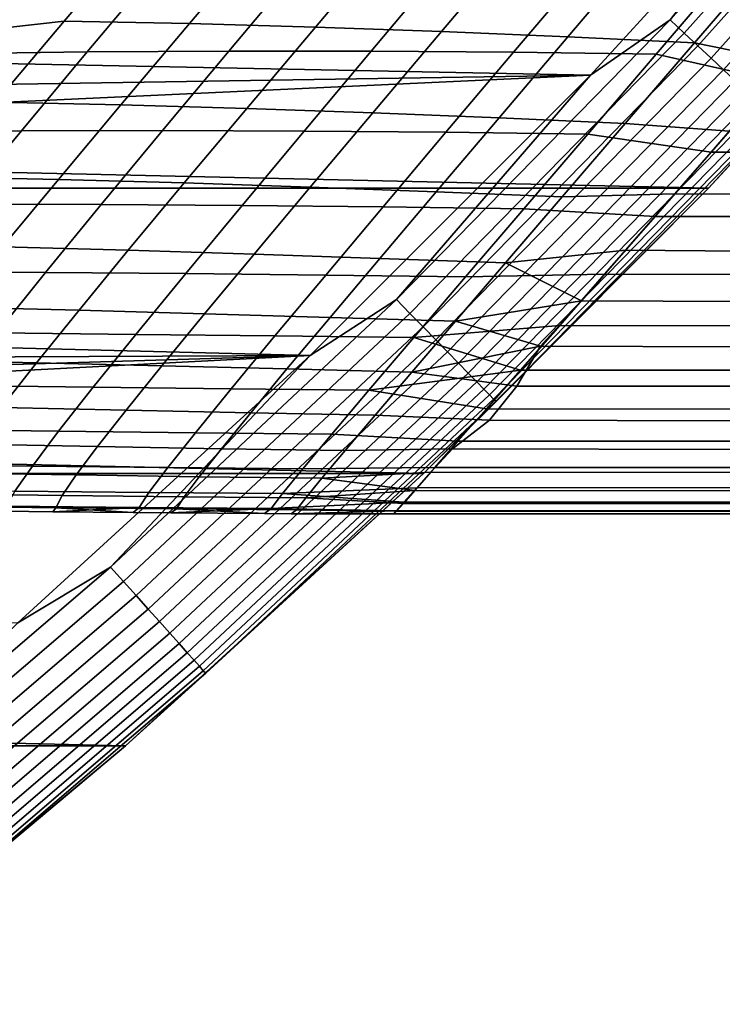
# Model space of a CAD drawing. Header units: metres. Extents: x -28 to 70, y -218 to 28.
# Tile 315 of 463: x 17.77 to 19.92, y -21.5 to -18.49. Entities that reach past the tile are written whole.
import ezdxf

# ---------------------------------------------------------------- set-up
doc = ezdxf.new("R2010")
doc.units = ezdxf.units.M
doc.layers.add('solid_10_261_432_XXX', color=7, linetype='CONTINUOUS')

msp = doc.modelspace()

# ---------------------------------------------------------------- linework, layer by layer
at = {"layer": 'solid_10_261_432_XXX'}
for points in [[(19.758842, -18.489086, -0.003646), (20.557337, -17.596991, -0.003646), (20.332718, -17.764587)], [(19.80225, -18.529705, -0.014544), (20.602499, -17.635649, -0.014544), (20.557337, -17.596991, -0.003646), (19.758842, -18.489086, -0.003646)], [(19.844379, -18.569128, -0.032535), (20.646332, -17.673168, -0.032535), (20.602499, -17.635649, -0.014544), (19.80225, -18.529705, -0.014544)], [(19.884617, -18.606779, -0.057356), (20.688196, -17.709003, -0.057356), (20.646332, -17.673168, -0.032535), (19.844379, -18.569128, -0.032535)], [(19.922375, -18.642111, -0.088645), (20.727478, -17.74263, -0.088645), (20.688196, -17.709003, -0.057356), (19.884617, -18.606779, -0.057356)], [(19.515268, -18.658894), (20.332718, -17.764587), (12.331179, -18.219276), (11.894093, -18.507582)], [(19.758842, -18.489086, -0.003646), (20.332718, -17.764587), (19.515268, -18.658894)], [(19.876873, -19.004206, -5), (-19.876873, -19.004206, -5), (-20.709469, -18.093311, -5)], [(20.709469, -18.093311, -5), (19.876873, -19.004206, -5), (-20.709469, -18.093311, -5)], [(20.709463, -18.093317, -0.5), (19.876856, -19.004225, -0.5), (19.876873, -19.004206, -5), (20.709469, -18.093311, -5)], [(20.07732, -18.787098, -0.440391), (19.876856, -19.004225, -0.5), (20.709463, -18.093317, -0.5)], [(17.478321, -18.541704, 106.141708), (17.698946, -18.284115, 105.499229), (18.133533, -18.224701, 105.469086), (17.905293, -18.49291, 106.116043)], [(17.905293, -18.49291, 106.116043), (18.133533, -18.224701, 105.469086), (18.516909, -18.23119, 105.575722), (18.28883, -18.500475, 106.21917)], [(18.28883, -18.500475, 106.21917), (18.516909, -18.23119, 105.575722), (18.902037, -18.241306, 105.672867), (18.673817, -18.511211, 106.313637)], [(18.673817, -18.511211, 106.313637), (18.902037, -18.241306, 105.672867), (19.288557, -18.254827, 105.760254), (19.059908, -18.524872, 106.399223)], [(19.059908, -18.524872, 106.399223), (19.288557, -18.254827, 105.760254), (19.676113, -18.27153, 105.837646), (19.446762, -18.541206, 106.475693)], [(19.446762, -18.541206, 106.475693), (19.676113, -18.27153, 105.837646), (20.064344, -18.291189, 105.90477), (19.834036, -18.559965, 106.542824)], [(20.064344, -18.291189, 105.90477), (20.324562, -18.387035, 106.131271), (20.1241, -18.618692, 106.696281), (19.834036, -18.559965, 106.542824)], [(17.757111, -18.340925, 122.294411), (17.543894, -18.593117, 121.653969), (17.975832, -18.587196, 121.57885), (18.189913, -18.332642, 122.213867)], [(18.189913, -18.332642, 122.213867), (17.975832, -18.587196, 121.57885), (18.409462, -18.584694, 121.512871), (18.624767, -18.328283, 122.14344)], [(18.624767, -18.328283, 122.14344), (18.409462, -18.584694, 121.512871), (18.844376, -18.585266, 121.456322), (19.061243, -18.327538, 122.083443)], [(19.061243, -18.327538, 122.083443), (18.844376, -18.585266, 121.456322), (19.280159, -18.588573, 121.409462), (19.498909, -18.330088, 122.034172)], [(19.498909, -18.330088, 122.034172), (19.280159, -18.588573, 121.409462), (19.716406, -18.594271, 121.372574), (19.937338, -18.335621, 121.995934)], [(19.937338, -18.335621, 121.995934), (19.716406, -18.594271, 121.372574), (20.074648, -18.675299, 121.157738), (20.283365, -18.434319, 121.757309)], [(18.921669, -19.34499, -0.003646), (19.758842, -18.489086, -0.003646), (19.515268, -18.658894)], [(18.963236, -19.387487, -0.014544), (19.80225, -18.529705, -0.014544), (19.758842, -18.489086, -0.003646), (18.921669, -19.34499, -0.003646)], [(19.515268, -18.658894), (11.894093, -18.507582), (11.450283, -18.785393)], [(17.275387, -18.780397, 106.799576), (17.478321, -18.541704, 106.141708), (17.905293, -18.49291, 106.116043), (17.695223, -18.741249, 106.778015)], [(17.695223, -18.741249, 106.778015), (17.905293, -18.49291, 106.116043), (18.28883, -18.500475, 106.21917), (18.078936, -18.749483, 106.876534)], [(18.078936, -18.749483, 106.876534), (18.28883, -18.500475, 106.21917), (18.673817, -18.511211, 106.313637), (18.463808, -18.760422, 106.967239)], [(18.463808, -18.760422, 106.967239), (18.673817, -18.511211, 106.313637), (19.059908, -18.524872, 106.399223), (18.84951, -18.773796, 107.049919)], [(18.84951, -18.773796, 107.049919), (19.059908, -18.524872, 106.399223), (19.446762, -18.541206, 106.475693), (19.235718, -18.789331, 107.124374)], [(19.003582, -19.428736, -0.032535), (19.844379, -18.569128, -0.032535), (19.80225, -18.529705, -0.014544), (18.963236, -19.387487, -0.014544)], [(19.235718, -18.789331, 107.124374), (19.446762, -18.541206, 106.475693), (19.834036, -18.559965, 106.542824), (19.622101, -18.806755, 107.190392)], [(19.042114, -19.46813, -0.057356), (19.884617, -18.606779, -0.057356), (19.844379, -18.569128, -0.032535), (19.003582, -19.428736, -0.032535)], [(19.834036, -18.559965, 106.542824), (20.1241, -18.618692, 106.696281), (19.940617, -18.829651, 107.258766), (19.622101, -18.806755, 107.190392)], [(17.543894, -18.593117, 121.653969), (17.343742, -18.832092, 120.983467), (17.774496, -18.828413, 120.914162), (17.975832, -18.587196, 121.57885)], [(17.975832, -18.587196, 121.57885), (17.774496, -18.828413, 120.914162), (18.206593, -18.827635, 120.853035), (18.409462, -18.584694, 121.512871)], [(18.409462, -18.584694, 121.512871), (18.206593, -18.827635, 120.853035), (18.639643, -18.829386, 120.800331), (18.844376, -18.585266, 121.456322)], [(18.844376, -18.585266, 121.456322), (18.639643, -18.829386, 120.800331), (19.073259, -18.833298, 120.756287), (19.280159, -18.588573, 121.409462)], [(19.078272, -19.505096, -0.088645), (19.922375, -18.642111, -0.088645), (19.884617, -18.606779, -0.057356), (19.042114, -19.46813, -0.057356)], [(19.280159, -18.588573, 121.409462), (19.073259, -18.833298, 120.756287), (19.507051, -18.839003, 120.721146), (19.716406, -18.594271, 121.372574)], [(19.716406, -18.594271, 121.372574), (19.507051, -18.839003, 120.721146), (19.884743, -18.893784, 120.559341), (20.074648, -18.675299, 121.157738)], [(18.658499, -19.515644), (19.515268, -18.658894), (11.00001, -19.052553), (10.543481, -19.308937)], [(19.515268, -18.658894), (11.450283, -18.785393), (11.00001, -19.052553)], [(18.921669, -19.34499, -0.003646), (19.515268, -18.658894), (18.658499, -19.515644)], [(19.111525, -19.539095, -0.125945), (19.9571, -18.674603, -0.125945), (19.922375, -18.642111, -0.088645), (19.078272, -19.505096, -0.088645)], [(19.14139, -19.569626, -0.16871), (19.988283, -18.703783, -0.16871), (19.9571, -18.674603, -0.125945), (19.111525, -19.539095, -0.125945)], [(20.074648, -18.675299, 121.157738), (19.884743, -18.893784, 120.559341), (69.439003, -19.056515, 120.070358), (69.439003, -18.742018, 120.981171)], [(19.167427, -19.596245, -0.216316), (20.015472, -18.729225, -0.216316), (19.988283, -18.703783, -0.16871), (19.14139, -19.569626, -0.16871)], [(19.189257, -19.618565, -0.268066), (20.038269, -18.750557, -0.268066), (20.015472, -18.729225, -0.216316), (19.167427, -19.596245, -0.216316)], [(17.504271, -18.968996, 107.454369), (17.695223, -18.741249, 106.778015), (18.078936, -18.749483, 106.876534), (17.888107, -18.97753, 107.547127)], [(17.888107, -18.97753, 107.547127), (18.078936, -18.749483, 106.876534), (18.463808, -18.760422, 106.967239), (18.272823, -18.988304, 107.632904)], [(18.272823, -18.988304, 107.632904), (18.463808, -18.760422, 106.967239), (18.84951, -18.773796, 107.049919), (18.65811, -19.001026, 107.711517)], [(19.206562, -19.636257, -0.323206), (20.056339, -18.767466, -0.323206), (20.038269, -18.750557, -0.268066), (19.189257, -19.618565, -0.268066)], [(18.65811, -19.001026, 107.711517), (18.84951, -18.773796, 107.049919), (19.235718, -18.789331, 107.124374), (19.043659, -19.0154, 107.782784)], [(19.043659, -19.0154, 107.782784), (19.235718, -18.789331, 107.124374), (19.622101, -18.806755, 107.190392), (19.429163, -19.031134, 107.846512)], [(19.219088, -19.649063, -0.380929), (20.069422, -18.779707, -0.380929), (20.056339, -18.767466, -0.323206), (19.206562, -19.636257, -0.323206)], [(19.226654, -19.656797, -0.440391), (20.07732, -18.787098, -0.440391), (20.069422, -18.779707, -0.380929), (19.219088, -19.649063, -0.380929)], [(19.226654, -19.656797, -0.440391), (19.876856, -19.004225, -0.5), (20.07732, -18.787098, -0.440391)], [(19.429163, -19.031134, 107.846512), (19.622101, -18.806755, 107.190392), (19.940617, -18.829651, 107.258766), (19.773712, -19.021086, 107.819519)], [(17.343742, -18.832092, 120.983467), (17.159304, -19.055086, 120.283989), (17.588547, -19.053484, 120.220917), (17.774496, -18.828413, 120.914162)], [(17.774496, -18.828413, 120.914162), (17.588547, -19.053484, 120.220917), (18.018795, -19.054266, 120.165054), (18.206593, -18.827635, 120.853035)], [(18.206593, -18.827635, 120.853035), (18.018795, -19.054266, 120.165054), (18.44968, -19.057035, 120.116623), (18.639643, -18.829386, 120.800331)], [(18.639643, -18.829386, 120.800331), (18.44968, -19.057035, 120.116623), (18.88084, -19.061401, 120.075821), (19.073259, -18.833298, 120.756287)], [(19.073259, -18.833298, 120.756287), (18.88084, -19.061401, 120.075821), (19.311911, -19.066971, 120.04287), (19.507051, -18.839003, 120.721146)], [(19.507051, -18.839003, 120.721146), (19.311911, -19.066971, 120.04287), (19.712986, -19.090799, 119.961662), (19.884743, -18.893784, 120.559341)], [(19.940617, -18.829651, 107.258766), (54.200001, -18.900017, 107.458641), (54.200001, -19.189859, 108.365349), (19.773712, -19.021086, 107.819519)], [(19.884743, -18.893784, 120.559341), (19.712986, -19.090799, 119.961662), (69.439003, -19.056515, 120.070358)], [(17.333347, -19.175415, 108.144371), (17.504271, -18.968996, 107.454369), (17.888107, -18.97753, 107.547127), (17.717167, -19.183943, 108.230217)], [(17.717167, -19.183943, 108.230217), (17.888107, -18.97753, 107.547127), (18.272823, -18.988304, 107.632904), (18.101601, -19.194254, 108.309906)], [(18.101601, -19.194254, 108.309906), (18.272823, -18.988304, 107.632904), (18.65811, -19.001026, 107.711517), (18.486362, -19.206038, 108.38327)], [(18.486362, -19.206038, 108.38327), (18.65811, -19.001026, 107.711517), (19.043659, -19.0154, 107.782784), (18.871162, -19.218981, 108.450157)], [(19.004232, -19.87685, -5), (-19.004232, -19.87685, -5), (-19.876873, -19.004206, -5)], [(19.876873, -19.004206, -5), (19.004232, -19.87685, -5), (-19.876873, -19.004206, -5)], [(18.871162, -19.218981, 108.450157), (19.043659, -19.0154, 107.782784), (19.429163, -19.031134, 107.846512), (19.255711, -19.232775, 108.510406)], [(19.876856, -19.004225, -0.5), (19.004221, -19.876862, -0.5), (19.004232, -19.87685, -5), (19.876873, -19.004206, -5)], [(19.226654, -19.656797, -0.440391), (19.004221, -19.876862, -0.5), (19.876856, -19.004225, -0.5)], [(19.255711, -19.232775, 108.510406), (19.429163, -19.031134, 107.846512), (19.773712, -19.021086, 107.819519), (19.622984, -19.193993, 108.379448)], [(19.773712, -19.021086, 107.819519), (54.200001, -19.189859, 108.365349), (54.200001, -19.436232, 109.284821), (19.622984, -19.193993, 108.379448)], [(17.588547, -19.053484, 120.220917), (17.420694, -19.259506, 119.500359), (17.848778, -19.261652, 119.450211), (18.018795, -19.054266, 120.165054)], [(18.018795, -19.054266, 120.165054), (17.848778, -19.261652, 119.450211), (18.277199, -19.265266, 119.406509), (18.44968, -19.057035, 120.116623)], [(18.44968, -19.057035, 120.116623), (18.277199, -19.265266, 119.406509), (18.70562, -19.269932, 119.369423), (18.88084, -19.061401, 120.075821)], [(18.88084, -19.061401, 120.075821), (18.70562, -19.269932, 119.369423), (19.133703, -19.275234, 119.339149), (19.311911, -19.066971, 120.04287)], [(19.712986, -19.090799, 119.961662), (19.558817, -19.267303, 119.363861), (69.439003, -19.326778, 119.145447), (69.439003, -19.056515, 120.070358)], [(19.311911, -19.066971, 120.04287), (19.133703, -19.275234, 119.339149), (19.558817, -19.267303, 119.363861), (19.712986, -19.090799, 119.961662)], [(17.566916, -19.368053, 108.925049), (17.717167, -19.183943, 108.230217), (18.101601, -19.194254, 108.309906), (17.950848, -19.377684, 108.997498)], [(17.950848, -19.377684, 108.997498), (18.101601, -19.194254, 108.309906), (18.486362, -19.206038, 108.38327), (18.334877, -19.388336, 109.064468)], [(18.334877, -19.388336, 109.064468), (18.486362, -19.206038, 108.38327), (18.871162, -19.218981, 108.450157), (18.71874, -19.399685, 109.125816)], [(19.255711, -19.232775, 108.510406), (19.622984, -19.193993, 108.379448), (19.487841, -19.349182, 108.939453)], [(19.487841, -19.349182, 108.939453), (19.622984, -19.193993, 108.379448), (54.200001, -19.436232, 109.284821)], [(18.71874, -19.399685, 109.125816), (18.871162, -19.218981, 108.450157), (19.255711, -19.232775, 108.510406), (19.102167, -19.411404, 109.181396)], [(19.102167, -19.411404, 109.181396), (19.255711, -19.232775, 108.510406), (19.487841, -19.349182, 108.939453)], [(17.420694, -19.259506, 119.500359), (17.273563, -19.44367, 118.754219), (17.69916, -19.44696, 118.710243), (17.848778, -19.261652, 119.450211)], [(17.848778, -19.261652, 119.450211), (17.69916, -19.44696, 118.710243), (18.124815, -19.451225, 118.671745), (18.277199, -19.265266, 119.406509)], [(18.277199, -19.265266, 119.406509), (18.124815, -19.451225, 118.671745), (18.550215, -19.456038, 118.638878), (18.70562, -19.269932, 119.369423)], [(18.70562, -19.269932, 119.369423), (18.550215, -19.456038, 118.638878), (18.975052, -19.460962, 118.611794), (19.133703, -19.275234, 119.339149)], [(18.975052, -19.460962, 118.611794), (19.421776, -19.424002, 118.765312), (19.558817, -19.267303, 119.363861), (19.133703, -19.275234, 119.339149)], [(19.558817, -19.267303, 119.363861), (19.421776, -19.424002, 118.765312), (69.439003, -19.552181, 118.208588), (69.439003, -19.326778, 119.145447)], [(18.658499, -19.515644), (10.543481, -19.308937), (10.080972, -19.554386)], [(18.047455, -20.163023, -0.003646), (18.921669, -19.34499, -0.003646), (18.658499, -19.515644)], [(18.087103, -20.207319, -0.014544), (18.963236, -19.387487, -0.014544), (18.921669, -19.34499, -0.003646), (18.047455, -20.163023, -0.003646)], [(19.102167, -19.411404, 109.181396), (19.487841, -19.349182, 108.939453), (19.363132, -19.487103, 109.499687)], [(19.487841, -19.349182, 108.939453), (54.200001, -19.436232, 109.284821), (54.200001, -19.638575, 110.214973), (19.363132, -19.487103, 109.499687)], [(17.438148, -19.529198, 109.630836), (17.566916, -19.368053, 108.925049), (17.950848, -19.377684, 108.997498), (17.821262, -19.53801, 109.694946)], [(17.821262, -19.53801, 109.694946), (17.950848, -19.377684, 108.997498), (18.334877, -19.388336, 109.064468), (18.204262, -19.54743, 109.754387)], [(18.125584, -20.250311, -0.032535), (19.003582, -19.428736, -0.032535), (18.963236, -19.387487, -0.014544), (18.087103, -20.207319, -0.014544)], [(18.204262, -19.54743, 109.754387), (18.334877, -19.388336, 109.064468), (18.71874, -19.399685, 109.125816), (18.586906, -19.557123, 109.809044)], [(18.586906, -19.557123, 109.809044), (18.71874, -19.399685, 109.125816), (19.102167, -19.411404, 109.181396), (18.968948, -19.566748, 109.858795)], [(18.968948, -19.566748, 109.858795), (19.102167, -19.411404, 109.181396), (19.363132, -19.487103, 109.499687)], [(18.975052, -19.460962, 118.611794), (19.301498, -19.561298, 118.166), (19.421776, -19.424002, 118.765312)], [(19.421776, -19.424002, 118.765312), (19.301498, -19.561298, 118.166), (69.439003, -19.552181, 118.208588)], [(17.69916, -19.44696, 118.710243), (17.572037, -19.607925, 117.949471), (17.994598, -19.612669, 117.916634), (18.124815, -19.451225, 118.671745)], [(18.124815, -19.451225, 118.671745), (17.994598, -19.612669, 117.916634), (18.416672, -19.6175, 117.888443), (18.550215, -19.456038, 118.638878)], [(18.162336, -20.291372, -0.057356), (19.042114, -19.46813, -0.057356), (19.003582, -19.428736, -0.032535), (18.125584, -20.250311, -0.032535)], [(18.196823, -20.329901, -0.088645), (19.078272, -19.505096, -0.088645), (19.042114, -19.46813, -0.057356), (18.162336, -20.291372, -0.057356)], [(18.550215, -19.456038, 118.638878), (18.416672, -19.6175, 117.888443), (18.837976, -19.621981, 117.865044), (18.975052, -19.460962, 118.611794)], [(18.975052, -19.460962, 118.611794), (18.837976, -19.621981, 117.865044), (19.301498, -19.561298, 118.166)], [(18.22854, -20.365335, -0.125945), (19.111525, -19.539095, -0.125945), (19.078272, -19.505096, -0.088645), (18.196823, -20.329901, -0.088645)], [(18.968948, -19.566748, 109.858795), (19.363132, -19.487103, 109.499687), (19.289927, -19.609365, 110.06646)], [(19.289927, -19.609365, 110.06646), (19.363132, -19.487103, 109.499687), (54.200001, -19.638575, 110.214973)], [(17.764143, -20.333107), (18.658499, -19.515644), (9.139139, -20.0119), (8.660292, -20.223732)], [(18.658499, -19.515644), (9.612785, -19.788742), (9.139139, -20.0119)], [(18.658499, -19.515644), (10.080972, -19.554386), (9.612785, -19.788742)], [(17.331568, -19.666773, 110.346237), (17.438148, -19.529198, 109.630836), (17.821262, -19.53801, 109.694946), (17.713451, -19.674709, 110.401001)], [(17.713451, -19.674709, 110.401001), (17.821262, -19.53801, 109.694946), (18.204262, -19.54743, 109.754387), (18.095026, -19.682888, 110.451897)], [(18.047455, -20.163023, -0.003646), (18.658499, -19.515644), (17.764143, -20.333107)], [(18.257023, -20.39716, -0.16871), (19.14139, -19.569626, -0.16871), (19.111525, -19.539095, -0.125945), (18.22854, -20.365335, -0.125945)], [(18.095026, -19.682888, 110.451897), (18.204262, -19.54743, 109.754387), (18.586906, -19.557123, 109.809044), (18.476072, -19.690962, 110.49884)], [(18.281858, -20.424904, -0.216316), (19.167427, -19.596245, -0.216316), (19.14139, -19.569626, -0.16871), (18.257023, -20.39716, -0.16871)], [(18.476072, -19.690962, 110.49884), (18.586906, -19.557123, 109.809044), (18.968948, -19.566748, 109.858795), (18.856369, -19.698587, 110.541718)], [(18.837976, -19.621981, 117.865044), (19.197721, -19.679367, 117.566864), (19.301498, -19.561298, 118.166)], [(18.968948, -19.566748, 109.858795), (19.289927, -19.609365, 110.06646), (19.206879, -19.714035, 110.630005), (18.856369, -19.698587, 110.541718)], [(19.301498, -19.561298, 118.166), (19.197721, -19.679367, 117.566864), (69.439003, -19.732197, 117.261963), (69.439003, -19.552181, 118.208588)], [(18.302681, -20.448168, -0.268066), (19.189257, -19.618565, -0.268066), (19.167427, -19.596245, -0.216316), (18.281858, -20.424904, -0.216316)], [(17.572037, -19.607925, 117.949471), (17.469311, -19.742498, 117.173172), (17.888422, -19.747566, 117.146385), (17.994598, -19.612669, 117.916634)], [(17.994598, -19.612669, 117.916634), (17.888422, -19.747566, 117.146385), (18.306831, -19.752335, 117.123299), (18.416672, -19.6175, 117.888443)], [(18.319185, -20.466608, -0.323206), (19.206562, -19.636257, -0.323206), (19.189257, -19.618565, -0.268066), (18.302681, -20.448168, -0.268066)], [(18.416672, -19.6175, 117.888443), (18.306831, -19.752335, 117.123299), (18.724287, -19.75635, 117.104019), (18.837976, -19.621981, 117.865044)], [(18.837976, -19.621981, 117.865044), (18.724287, -19.75635, 117.104019), (19.11026, -19.778448, 116.968666), (19.197721, -19.679367, 117.566864)], [(19.289927, -19.609365, 110.06646), (54.200001, -19.638575, 110.214973), (54.200001, -19.796429, 111.153702), (19.206879, -19.714035, 110.630005)], [(18.331133, -20.479956, -0.380929), (19.219088, -19.649063, -0.380929), (19.206562, -19.636257, -0.323206), (18.319185, -20.466608, -0.323206)], [(18.338348, -20.488018, -0.440391), (19.226654, -19.656797, -0.440391), (19.219088, -19.649063, -0.380929), (18.331133, -20.479956, -0.380929)], [(18.338348, -20.488018, -0.440391), (19.004221, -19.876862, -0.5), (19.226654, -19.656797, -0.440391)], [(17.62792, -19.787325, 111.113922), (17.713451, -19.674709, 110.401001), (18.095026, -19.682888, 110.451897), (18.007576, -19.794338, 111.155472)], [(18.007576, -19.794338, 111.155472), (18.095026, -19.682888, 110.451897), (18.476072, -19.690962, 110.49884), (18.386545, -19.80093, 111.193871)], [(18.386545, -19.80093, 111.193871), (18.476072, -19.690962, 110.49884), (18.856369, -19.698587, 110.541718), (18.764637, -19.806753, 111.229034)], [(19.197721, -19.679367, 117.566864), (19.11026, -19.778448, 116.968666), (69.439003, -19.732197, 117.261963)], [(18.764637, -19.806753, 111.229034), (18.856369, -19.698587, 110.541718), (19.206879, -19.714035, 110.630005), (19.093454, -19.801172, 111.18689)], [(19.206879, -19.714035, 110.630005), (54.200001, -19.796429, 111.153702), (54.200001, -19.909439, 112.098877), (19.093454, -19.801172, 111.18689)], [(17.469311, -19.742498, 117.173172), (17.392864, -19.84865, 116.386574), (17.808138, -19.853914, 116.36618), (17.888422, -19.747566, 117.146385)], [(17.888422, -19.747566, 117.146385), (17.808138, -19.853914, 116.36618), (18.222513, -19.85857, 116.348564), (18.306831, -19.752335, 117.123299)], [(18.306831, -19.752335, 117.123299), (18.222513, -19.85857, 116.348564), (18.635771, -19.86216, 116.333786), (18.724287, -19.75635, 117.104019)], [(19.11026, -19.778448, 116.968666), (19.039038, -19.858841, 116.372009), (69.439003, -19.866409, 116.30777), (69.439003, -19.732197, 117.261963)], [(18.724287, -19.75635, 117.104019), (18.635771, -19.86216, 116.333786), (19.039038, -19.858841, 116.372009), (19.11026, -19.778448, 116.968666)], [(17.565172, -19.875402, 111.831947), (17.62792, -19.787325, 111.113922), (18.007576, -19.794338, 111.155472), (17.942316, -19.881413, 111.863556)], [(17.942316, -19.881413, 111.863556), (18.007576, -19.794338, 111.155472), (18.386545, -19.80093, 111.193871), (18.318632, -19.886753, 111.892815)], [(18.318632, -19.886753, 111.892815), (18.386545, -19.80093, 111.193871), (18.764637, -19.806753, 111.229034), (18.693953, -19.891079, 111.919647)], [(18.693953, -19.891079, 111.919647), (18.764637, -19.806753, 111.229034), (19.093454, -19.801172, 111.18689), (19.027283, -19.872963, 111.749359)], [(19.027283, -19.872963, 111.749359), (19.093454, -19.801172, 111.18689), (54.200001, -19.909439, 112.098877)], [(17.392864, -19.84865, 116.386574), (17.343914, -19.925077, 115.593735), (17.754948, -19.930433, 115.580017), (17.808138, -19.853914, 116.36618)], [(17.525608, -19.938581, 112.553375), (17.565172, -19.875402, 111.831947), (17.942316, -19.881413, 111.863556), (17.899576, -19.943821, 112.574638)], [(17.808138, -19.853914, 116.36618), (17.754948, -19.930433, 115.580017), (18.164904, -19.934956, 115.568138), (18.222513, -19.85857, 116.348564)], [(18.222513, -19.85857, 116.348564), (18.164904, -19.934956, 115.568138), (18.573599, -19.938194, 115.558159), (18.635771, -19.86216, 116.333786)], [(18.573599, -19.938194, 115.558159), (18.983894, -19.9209, 115.777008), (19.039038, -19.858841, 116.372009), (18.635771, -19.86216, 116.333786)], [(18.693953, -19.891079, 111.919647), (19.027283, -19.872963, 111.749359), (18.978125, -19.928656, 112.312202)], [(18.944683, -19.964952, 115.183502), (69.439003, -19.954506, 115.348213), (69.439003, -19.866409, 116.30777), (18.983894, -19.9209, 115.777008)], [(19.027283, -19.872963, 111.749359), (54.200001, -19.909439, 112.098877), (54.200001, -19.977346, 113.048363), (18.978125, -19.928656, 112.312202)], [(19.039038, -19.858841, 116.372009), (18.983894, -19.9209, 115.777008), (69.439003, -19.866409, 116.30777)], [(18.093325, -20.709457, -5), (-18.093325, -20.709457, -5), (-19.004232, -19.87685, -5)], [(19.004232, -19.87685, -5), (18.093325, -20.709457, -5), (-19.004232, -19.87685, -5)], [(17.899576, -19.943821, 112.574638), (17.942316, -19.881413, 111.863556), (18.318632, -19.886753, 111.892815), (18.272589, -19.948215, 112.594337)], [(19.004221, -19.876862, -0.5), (18.093313, -20.709467, -0.5), (18.093325, -20.709457, -5), (19.004232, -19.87685, -5)], [(18.338348, -20.488018, -0.440391), (18.093313, -20.709467, -0.5), (19.004221, -19.876862, -0.5)], [(18.272589, -19.948215, 112.594337), (18.318632, -19.886753, 111.892815), (18.693953, -19.891079, 111.919647), (18.644499, -19.951424, 112.612427)], [(18.644499, -19.951424, 112.612427), (18.693953, -19.891079, 111.919647), (18.978125, -19.928656, 112.312202)], [(17.754948, -19.930433, 115.580017), (17.729298, -19.9767, 114.790459), (18.134451, -19.981089, 114.784492), (18.164904, -19.934956, 115.568138)], [(18.164904, -19.934956, 115.568138), (18.134451, -19.981089, 114.784492), (18.538214, -19.984074, 114.779488), (18.573599, -19.938194, 115.558159)], [(18.573599, -19.938194, 115.558159), (18.944683, -19.964952, 115.183502), (18.983894, -19.9209, 115.777008)], [(18.644499, -19.951424, 112.612427), (18.978125, -19.928656, 112.312202), (18.943275, -19.968336, 112.875031)], [(18.943275, -19.968336, 112.875031), (18.978125, -19.928656, 112.312202), (54.200001, -19.977346, 113.048363)], [(17.50942, -19.976698, 113.276588), (17.525608, -19.938581, 112.553375), (17.899576, -19.943821, 112.574638), (17.879532, -19.981421, 113.28727)], [(17.879532, -19.981421, 113.28727), (17.899576, -19.943821, 112.574638), (18.272589, -19.948215, 112.594337), (18.248566, -19.985199, 113.297165)], [(18.248566, -19.985199, 113.297165), (18.272589, -19.948215, 112.594337), (18.644499, -19.951424, 112.612427), (18.616407, -19.9877, 113.306252)], [(18.573599, -19.938194, 115.558159), (18.538214, -19.984074, 114.779488), (18.944683, -19.964952, 115.183502)], [(18.538214, -19.984074, 114.779488), (18.921326, -19.991259, 114.59124), (18.944683, -19.964952, 115.183502)], [(18.644499, -19.951424, 112.612427), (18.943275, -19.968336, 112.875031), (18.92177, -19.992092, 113.43766), (18.616407, -19.9877, 113.306252)], [(18.944683, -19.964952, 115.183502), (18.921326, -19.991259, 114.59124), (69.439003, -19.996284, 114.385536), (69.439003, -19.954506, 115.348213)], [(17.879532, -19.981421, 113.28727), (17.870836, -19.993958, 114), (17.723993, -19.992243, 114), (17.50942, -19.976698, 113.276588)], [(17.729298, -19.9767, 114.790459), (17.723993, -19.992243, 114), (17.870836, -19.993958, 114), (18.134451, -19.981089, 114.784492)], [(17.870836, -19.993958, 114), (18.116703, -19.996475, 114), (18.134451, -19.981089, 114.784492)], [(17.879532, -19.981421, 113.28727), (18.116703, -19.996475, 114), (17.870836, -19.993958, 114)], [(18.248566, -19.985199, 113.297165), (18.231638, -19.997477, 114), (18.116703, -19.996475, 114), (17.879532, -19.981421, 113.28727)], [(18.134451, -19.981089, 114.784492), (18.116703, -19.996475, 114), (18.231638, -19.997477, 114), (18.538214, -19.984074, 114.779488)], [(18.231638, -19.997477, 114), (18.517929, -19.999397, 114), (18.538214, -19.984074, 114.779488)], [(18.248566, -19.985199, 113.297165), (18.517929, -19.999397, 114), (18.231638, -19.997477, 114)], [(18.616407, -19.9877, 113.306252), (18.599468, -19.999779, 114), (18.517929, -19.999397, 114), (18.248566, -19.985199, 113.297165)], [(18.538214, -19.984074, 114.779488), (18.517929, -19.999397, 114), (18.599468, -19.999779, 114), (18.921326, -19.991259, 114.59124)], [(18.599468, -19.999779, 114), (18.616407, -19.9877, 113.306252), (18.92177, -19.992092, 113.43766), (18.913849, -20, 114)], [(18.599468, -19.999779, 114), (18.913849, -20, 114), (18.921326, -19.991259, 114.59124)], [(18.921326, -19.991259, 114.59124), (18.913849, -20, 114), (54.200001, -20, 114), (69.439003, -19.996284, 114.385536)], [(18.913849, -20, 114), (18.92177, -19.992092, 113.43766), (54.200001, -20, 114)], [(18.943275, -19.968336, 112.875031), (54.200001, -19.977346, 113.048363), (54.200001, -20, 114), (18.92177, -19.992092, 113.43766)], [(17.137913, -20.941587, -0.003646), (18.047455, -20.163023, -0.003646), (17.764143, -20.333107)], [(17.175562, -20.987595, -0.014544), (18.087103, -20.207319, -0.014544), (18.047455, -20.163023, -0.003646), (17.137913, -20.941587, -0.003646)], [(17.212105, -21.032246, -0.032535), (18.125584, -20.250311, -0.032535), (18.087103, -20.207319, -0.014544), (17.175562, -20.987595, -0.014544)], [(17.247004, -21.074892, -0.057356), (18.162336, -20.291372, -0.057356), (18.125584, -20.250311, -0.032535), (17.212105, -21.032246, -0.032535)], [(17.279753, -21.11491, -0.088645), (18.196823, -20.329901, -0.088645), (18.162336, -20.291372, -0.057356), (17.247004, -21.074892, -0.057356)], [(17.309872, -21.151712, -0.125945), (18.22854, -20.365335, -0.125945), (18.196823, -20.329901, -0.088645), (17.279753, -21.11491, -0.088645)], [(17.33692, -21.184765, -0.16871), (18.257023, -20.39716, -0.16871), (18.22854, -20.365335, -0.125945), (17.309872, -21.151712, -0.125945)], [(17.360502, -21.213581, -0.216316), (18.281858, -20.424904, -0.216316), (18.257023, -20.39716, -0.16871), (17.33692, -21.184765, -0.16871)], [(17.380276, -21.237741, -0.268066), (18.302681, -20.448168, -0.268066), (18.281858, -20.424904, -0.216316), (17.360502, -21.213581, -0.216316)], [(17.395948, -21.256895, -0.323206), (18.319185, -20.466608, -0.323206), (18.302681, -20.448168, -0.268066), (17.380276, -21.237741, -0.268066)], [(17.407295, -21.270758, -0.380929), (18.331133, -20.479956, -0.380929), (18.319185, -20.466608, -0.323206), (17.395948, -21.256895, -0.323206)], [(17.414146, -21.279131, -0.440391), (18.338348, -20.488018, -0.440391), (18.331133, -20.479956, -0.380929), (17.407295, -21.270758, -0.380929)], [(17.414146, -21.279131, -0.440391), (18.093313, -20.709467, -0.5), (18.338348, -20.488018, -0.440391)], [(18.093325, -20.709457, -5), (17.145966, -21.50037, -5), (-18.093325, -20.709457, -5)], [(18.093313, -20.709467, -0.5), (17.145967, -21.500368, -0.5), (17.145966, -21.50037, -5), (18.093325, -20.709457, -5)], [(17.414146, -21.279131, -0.440391), (17.145967, -21.500368, -0.5), (18.093313, -20.709467, -0.5)]]:
    msp.add_3dface(points, dxfattribs=at)

doc.saveas('drawing.dxf')
